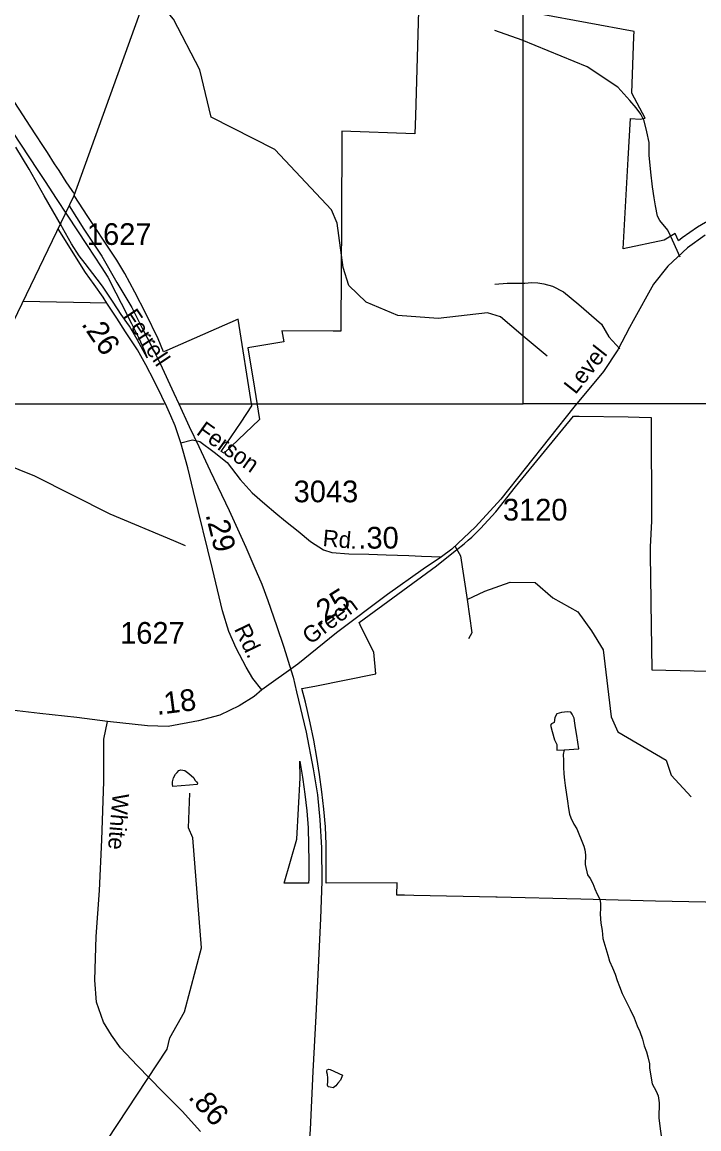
# Model space of a CAD drawing. Extents: x 2001466 to 2224147, y 644118 to 847247.
# Drawn here: x 2021505 to 2025404, y 741433 to 747806 of the extents above; entities that cross this region are included whole.
import ezdxf

# ---------------------------------------------------------------- set-up
doc = ezdxf.new("R2010")
doc.units = 0
for name, color, linetype in [('Exist Boundary Political City Limit New', 7, 'Continuous'), ('Exist Boundary Political CountyLine', 7, 'Continuous'), ('Exist Hydrographic Misc Water Feature', 7, 'Continuous'), ('Exist Railroad Mainline', 7, 'Continuous'), ('Exist Road Non-System Type 51', 7, 'Continuous'), ('Exist Road Secondary Mileage Hundredths English Label', 7, 'Continuous'), ('Exist Road Secondary Type 51 Attributed', 7, 'Continuous'), ('Exist Road Secondary Type 51 Label', 7, 'Continuous'), ('Exist Road Secondary Type 51 Number Label', 7, 'Continuous'), ('Map Preparation Boundary City Limit Buffer Line', 7, 'Continuous'), ('Map Preparation Inset Cut Line', 7, 'Continuous')]:
    doc.layers.add(name, color=color, linetype=linetype)

msp = doc.modelspace()

# ---------------------------------------------------------------- linework, layer by layer
at = {"layer": 'Exist Boundary Political City Limit New'}
for points in [[(2023790.1, 747940.6), (2023770.8, 747265.1), (2023767.2, 747163.1), (2023346.9, 747177.2), (2023344.8, 746646.2), (2023343.8, 746384.1), (2023342.4, 746026.6), (2023297.4, 746026.8), (2023002, 746028.8), (2023012.2, 745964.1), (2022806.2, 745931.1), (2022843.5, 745698.1), (2022872.4, 745518.4), (2022669.5, 745323.6), (2022653, 745332.9), (2022766.5, 745502.1), (2022829.2, 745595.8), (2022749.9, 746095.7), (2022339.9, 745914.9), (2022319.1, 745907.2), (2022288.4, 745982.6), (2022218.8, 746127.8), (2022154.5, 746251.1), (2022097.6, 746358.7), (2022080, 746387.9), (2022051.5, 746435), (2022025, 746474.4), (2021884.9, 746685.9), (2021805.5, 746807.8), (2021806.4, 746818), (2021802.5, 746823.5), (2021798.2, 746829.6), (2021793.5, 746836.4), (2021760, 746886.7), (2021717.9, 746951.4), (2021692.6, 746990.5), (2021651.4, 747054.2), (2021621.5, 747100.1), (2021588.8, 747150.4), (2021551.8, 747207.1), (2021509.5, 747271.9), (2021463.8, 747342)], [(2025806.9, 746774.3), (2025744.5, 746759.9), (2025616.1, 746726.9), (2025590.5, 746718.4), (2025540.1, 746699.2), (2025490.9, 746677.2), (2025442.9, 746652.6), (2025396.4, 746625.2), (2025351.5, 746595.2), (2025308.4, 746562.9), (2025287.5, 746545.8), (2025267.9, 746588.4), (2025204.4, 746549.2), (2024968, 746499.7), (2024997, 747018), (2025010, 747250), (2025065.4, 747247.3), (2025095, 747252.2), (2025018.1, 747395.8), (2025030.1, 747723.8), (2025031.2, 747752.1), (2024489.8, 747851.9)], [(2021351, 747321.2), (2021596.4, 746951), (2021637.9, 746887.4), (2021701.8, 746789.6), (2021764.6, 746694.3), (2021879.9, 746519.5), (2021961.4, 746396.8), (2021998.6, 746336.8), (2022045.9, 746247.1), (2022076.8, 746186.4), (2022136.2, 746071), (2022181.9, 745977.2), (2022206.9, 745920.9)], [(2022206.9, 745920.9), (2022226, 745872.8), (2022168, 745978.4), (2022123.1, 746054.4), (2022109.1, 746075.6), (2022076, 746122.8), (2022029.2, 746192.5), (2021968.2, 746284.5), (2021937, 746324.9), (2021868.9, 746415.9), (2021834.6, 746459.1), (2021790.2, 746529.2), (2021738.1, 746621.1), (2021731.5, 746632.8), (2021631.8, 746804.6), (2021545.8, 746958.1), (2021470.1, 747084.7)], [(2025729.9, 742732.1), (2025153.8, 742743.8), (2024724.2, 742755), (2024242, 742766.8), (2024235.9, 742766.9), (2024234, 742767), (2023761.5, 742777.3), (2023708.1, 742778.5), (2023664.4, 742779.4), (2023665.6, 742848.6), (2023256.1, 742848.1), (2023257, 742908.1), (2023257.1, 742970.4), (2023256.1, 743070.8), (2023252.4, 743171.6), (2023244.5, 743272.9), (2023232.8, 743373.1), (2023219, 743473.2), (2023202.8, 743572.1), (2023185.6, 743671.4), (2023165.8, 743771.1), (2023138.1, 743889.2), (2023117, 743968.1), (2023190.8, 743982.7), (2023543.4, 744052.9), (2023530.8, 744177.3), (2023459, 744322.4), (2023446.4, 744348), (2023893.5, 744674.8), (2023981, 744746.3), (2024007.6, 744766.3), (2024052.4, 744801.4), (2024075.2, 744822.1), (2024096.9, 744840.1), (2024119.9, 744862.8), (2024145.6, 744889.3), (2024234.5, 744985.7), (2024347.1, 745130.2), (2024681.2, 745537.4), (2024714.8, 745536.9), (2024996.9, 745532), (2025059.4, 745530.9), (2025130.2, 745529.7), (2025130.8, 744932.6), (2025123.1, 744784.1), (2025123.2, 744736.2), (2025127.1, 744476.6), (2025127.2, 744461.3), (2025133, 744076.4), (2025540.9, 744066.6)], [(2023156.1, 742847.9), (2023015, 742847.6), (2023088.2, 743101.3), (2023107.4, 743454.8), (2023105, 743550.8), (2023120.1, 743458.3), (2023122, 743444.8), (2023133.6, 743360.5), (2023145, 743263.2), (2023152.5, 743165.9), (2023156.2, 743068.4), (2023157.1, 742970), (2023156.8, 742907.4), (2023156.5, 742871.5), (2023156.1, 742847.9)]]:
    msp.add_lwpolyline(points, dxfattribs=at)
at = {"layer": 'Exist Boundary Political CountyLine'}
msp.add_lwpolyline([(2006817.6, 695750.4), (2007499.4, 697710.6), (2010412.6, 706844.6), (2011918.3, 711705.5), (2013748.8, 717730), (2014941.8, 722041.3), (2015284.7, 723238.9), (2015749.8, 724659.3), (2016152.8, 726117.8), (2016501.7, 727373.6), (2016860.6, 728619.5), (2017411.9, 730567.4), (2017756.8, 731851.4), (2018083.6, 732956.8), (2018350.2, 733869.6), (2018833.4, 735584.8), (2018918.2, 735898.3), (2019734.3, 740137.7), (2020502.6, 744108.1), (2021805.5, 746807.9), (2022821.6, 749625), (2023527, 751602.5)], dxfattribs=at)
at = {"layer": 'Exist Hydrographic Misc Water Feature'}
for p, q in [((2024529.3, 745882.6), (2024392.3, 745998.2)), ((2022446.3, 744789.9), (2022378.7, 744818.5))]:
    msp.add_line(p, q, dxfattribs=at)
for points in [[(2024392.3, 745998.2), (2024262.3, 746107.9), (2024187.2, 746132.4), (2023903.2, 746098.8), (2023670.3, 746116.8), (2023487.4, 746192.7), (2023387.3, 746289.9), (2023354.3, 746392.2), (2023320.3, 746648.9), (2023287.2, 746725), (2022961.2, 747072.9), (2022595.4, 747257.5), (2022528.4, 747531.2), (2022378.3, 747823.1), (2022233.9, 747995.7)], [(2022378.7, 744818.5), (2022013.3, 744972.7), (2021579.4, 745191.5), (2021115.4, 745377.9)], [(2024629.1, 743615.7), (2024713.2, 743621.4), (2024701.3, 743697.1), (2024693.1, 743741.6), (2024689.2, 743769.6), (2024685.3, 743797.6), (2024675, 743821.6), (2024667, 743833.2), (2024647.2, 743833.7), (2024613.1, 743829.4), (2024585, 743823.4), (2024575, 743801.5), (2024571.1, 743773.6), (2024555.1, 743765), (2024549.1, 743757.7), (2024559.2, 743721.4), (2024573.1, 743673.5), (2024585.2, 743645.4), (2024585.2, 743621.6), (2024585.2, 743613.4), (2024629.1, 743615.7)], [(2024629.1, 743615.7), (2024623.2, 743588), (2024623.4, 743554.4), (2024623.6, 743515.8), (2024625.8, 743478), (2024629.9, 743440.2), (2024634.2, 743409.8), (2024647, 743320.2), (2024653.3, 743278.1), (2024659.5, 743244.4), (2024667.5, 743224.5), (2024683.9, 743188.2), (2024700.3, 743160.7), (2024712.4, 743130.9), (2024726.7, 743098.7), (2024740.9, 743060.7), (2024747, 743039.2), (2024751.1, 743011.2), (2024749.7, 742954.7), (2024762.2, 742895.3), (2024778.4, 742875.3), (2024792.5, 742845.5), (2024804.6, 742814.9), (2024819, 742783.4), (2024833.1, 742755.3), (2024837.2, 742731.4), (2024837.6, 742703.5), (2024836, 742669.1), (2024840.1, 742617.3), (2024846.5, 742575.4), (2024851, 742529.3), (2024879.5, 742433.6), (2024889.7, 742398.1), (2024906.1, 742360), (2024922.3, 742324.4), (2024932.6, 742286.4), (2024946.9, 742252.5), (2024963.1, 742212), (2024987.5, 742162.3), (2025007.8, 742120.9), (2025032.2, 742072.8), (2025048.6, 742026.5), (2025064.8, 741993.4), (2025079.2, 741948.8), (2025089.5, 741910.8), (2025101.8, 741877), (2025110, 741847.3), (2025120.2, 741807.7), (2025120.2, 741781.4), (2025135, 741691.7), (2025157.3, 741649.4), (2025169.4, 741623.8), (2025175.8, 741583.5), (2025174.3, 741495.7), (2025178.9, 741448), (2025189.3, 741378.1)], [(2022470.1, 743412.2), (2022374.2, 743405.1), (2022372.1, 743417.4), (2022371.9, 743431.3), (2022378.1, 743455), (2022389.9, 743475.3), (2022397.7, 743485), (2022408, 743497.1), (2022419.9, 743500.9), (2022442, 743497.2), (2022465.8, 743479.5), (2022493.9, 743455.1), (2022499.9, 743441), (2022509.9, 743431), (2022516.1, 743423.5), (2022514.2, 743415.4), (2022470.1, 743412.2)], [(2020472.9, 740711.9), (2020774.3, 740824.3), (2020999.3, 740996.9), (2021282.3, 741099.4), (2021782.4, 741164.6), (2021940.3, 741282.9), (2022340.3, 741891.6), (2022356.3, 741956.9), (2022440.4, 742106), (2022539.4, 742474.8), (2022489.4, 743109.1), (2022464.4, 743165.3), (2022472.4, 743365.4)], [(2023350.4, 741742.1), (2023338.7, 741713.6), (2023324.6, 741695.9), (2023312.5, 741679.7), (2023296.5, 741669.4), (2023280.5, 741673.8), (2023268.6, 741675.7), (2023264.5, 741684), (2023266.5, 741705.3), (2023266.5, 741725.8), (2023264.5, 741745.5), (2023260.4, 741759.6), (2023260.4, 741765.3), (2023262.6, 741771.8), (2023272.5, 741777.4), (2023280.5, 741775.6), (2023350.4, 741742.1)]]:
    msp.add_lwpolyline(points, dxfattribs=at)
at = {"layer": 'Exist Railroad Mainline'}
for points in [[(2021776.7, 746748.1), (2021860.8, 746614.4), (2021964.4, 746458.3), (2022050.1, 746305.9), (2022137.5, 746161.9), (2022197.3, 746043.7), (2022251, 745939.6), (2022300.8, 745839.6), (2022380.3, 745669.3), (2022408.3, 745607.9), (2022468, 745477.1), (2022522.5, 745361.9), (2022589.1, 745221), (2022698.7, 744992.8), (2022794.2, 744782.6), (2022839.8, 744674.5), (2022885.6, 744568.5), (2022921.3, 744474.4), (2022971, 744330.4), (2023012.6, 744206.3), (2023055.2, 744069.5)], [(2023055.2, 744069.5), (2023066.1, 744034.2), (2023086, 743950.2), (2023141.5, 743718), (2023182.9, 743505.9), (2023206.5, 743356), (2023220.1, 743212), (2023229.7, 743051.9), (2023231.3, 742858.1), (2023224.7, 742644.2), (2023210, 742362.3), (2023197.3, 742084.5), (2023180.5, 741762.6), (2023165.7, 741428.7), (2023147.1, 741212.9), (2023126.6, 741035.1), (2023096.2, 740825.3), (2023045.3, 740521.5), (2023012.9, 740373.5), (2023004.7, 740345.6)]]:
    msp.add_lwpolyline(points, dxfattribs=at)
at = {"layer": 'Exist Road Non-System Type 51'}
for p, q in [((2024386.1, 747701), (2024229.6, 747756.5)), ((2021994.2, 746188), (2021511.1, 746197.7))]:
    msp.add_line(p, q, dxfattribs=at)
for points in [[(2025297.2, 746452.9), (2025251.4, 746550.3), (2025224.5, 746607.5), (2025178.8, 746663), (2025165.8, 746689.1), (2025155.2, 746748.4), (2025147.3, 746794.3), (2025137.4, 746856.4), (2025127.8, 746942.4), (2025118, 747040.4), (2025118.2, 747112.4), (2025104.3, 747174.5), (2025088.6, 747236.4), (2025070.6, 747276.6), (2025042.7, 747312.5), (2025006.8, 747354.7), (2024937.7, 747430.5), (2024761.3, 747547.6), (2024386.1, 747701)], [(2024228.4, 746296.5), (2024299.3, 746302.6), (2024361.1, 746302.6), (2024401.8, 746302.6), (2024439.5, 746305.6)], [(2024439.5, 746305.6), (2024475.7, 746304.1), (2024511.9, 746298), (2024560.2, 746286), (2024624.2, 746253.4), (2024712.5, 746178.8), (2024843.7, 746067.1), (2024886, 745993.2), (2024948.8, 745924.4)], [(2023999.5, 744786.4), (2024030.1, 744732.8), (2024069.1, 744481.9), (2024096.1, 744289.7), (2024076.9, 744253.9)], [(2024069.1, 744481.9), (2024170.4, 744529.1), (2024316.2, 744581.4), (2024461.9, 744578.1), (2024563.7, 744490), (2024706.7, 744410.2), (2024786.5, 744300.1), (2024852.5, 744190.6), (2024899.3, 743804.6), (2024937.7, 743718.3), (2025215.8, 743555.2), (2025244.5, 743468.9), (2025359.6, 743344.2)]]:
    msp.add_lwpolyline(points, dxfattribs=at)
at = {"layer": 'Exist Road Secondary Type 51 Attributed'}
for points in [[(2022418.8, 745382.8), (2022387.4, 745480.1), (2022362.2, 745539.4), (2022340, 745590.5), (2022311.1, 745650.5), (2022266.2, 745740.4), (2022218.4, 745831.5), (2022169.6, 745918.1), (2022101.9, 746021.4), (2022051.9, 746100.3), (2021994.2, 746188), (2021973.1, 746222.4), (2021919.8, 746295.8), (2021869.9, 746363.5), (2021712.3, 746614.6)], [(2025441.3, 746578.2), (2025339.3, 746506.9), (2025225.2, 746401.3), (2025142.5, 746297.1), (2025025.5, 746085.9), (2025004.1, 746047.3), (2024937.1, 745918.9), (2024854.2, 745794.7), (2024683.2, 745589.2), (2024262.9, 745058.8), (2024118.3, 744899.8), (2023981.7, 744771.4), (2023921.1, 744726.6)], [(2022418.8, 745382.8), (2022486.5, 745400.6), (2022530.1, 745390.1), (2022611, 745329.4), (2022686.7, 745270.5), (2022760.9, 745171.1), (2022831.6, 745095.2), (2022904, 745031.2), (2022967.2, 744977.3), (2023022.7, 744931.8), (2023095.1, 744874.5), (2023167.6, 744815.5), (2023241.7, 744766.7), (2023288.8, 744751.5), (2023388.2, 744743.1), (2023501.9, 744741.4), (2023602.9, 744738), (2023732.6, 744734.6), (2023806.7, 744729.6), (2023921.1, 744726.6)], [(2022887.2, 743961.2), (2022835, 744026.9), (2022796.2, 744091), (2022739, 744200.5), (2022696.9, 744296.5), (2022659.8, 744416.2), (2022602.5, 744657.1), (2022493.1, 745102), (2022459.9, 745239.5), (2022418.8, 745382.8)], [(2023921.1, 744726.6), (2023816, 744655.4), (2023610.5, 744510.5), (2023317.5, 744289.8), (2023094.3, 744109.5), (2022887.2, 743961.2)], [(2021996.5, 743778.7), (2021821.1, 743801.2), (2021607.6, 743823.9), (2021344.3, 743856.1), (2021068.8, 743904.3), (2020740.6, 743994.4), (2020568.4, 744034.7), (2020490.7, 744047.1)], [(2022887.2, 743961.2), (2022841.7, 743922.5), (2022755.8, 743868.5), (2022644.1, 743814.1), (2022521.8, 743781.9), (2022346.4, 743749.7), (2022227.4, 743754.5), (2021996.5, 743778.7)], [(2022533.5, 741417.7), (2022428.1, 741534.4), (2022313.9, 741647.1), (2022169, 741796.9), (2022072.1, 741899.9), (2022020.6, 741973.2), (2021974.7, 742047.3), (2021934.5, 742163.2), (2021924.9, 742288.8), (2021932.5, 742540), (2021951, 742804.9), (2021964.3, 743097.1), (2021975.5, 743432.1), (2021975.9, 743677.6), (2021996.5, 743778.7)]]:
    msp.add_lwpolyline(points, dxfattribs=at)
at = {"layer": 'Map Preparation Boundary City Limit Buffer Line'}
for points in [[(2023790.1, 747940.6), (2023770.8, 747265.1), (2023767.2, 747163.1), (2023346.9, 747177.2), (2023344.8, 746646.2), (2023343.8, 746384.1), (2023342.4, 746026.6), (2023297.4, 746026.8), (2023002, 746028.8), (2023012.2, 745964.1), (2022806.2, 745931.1), (2022843.5, 745698.1), (2022872.4, 745518.4), (2022669.5, 745323.6), (2022653, 745332.9), (2022766.5, 745502.1), (2022829.2, 745595.8), (2022749.9, 746095.7), (2022339.9, 745914.9), (2022319.1, 745907.2), (2022288.4, 745982.6), (2022218.8, 746127.8), (2022154.5, 746251.1), (2022097.6, 746358.7), (2022080, 746387.9), (2022051.5, 746435), (2022025, 746474.4), (2021884.9, 746685.9), (2021805.5, 746807.8), (2021806.4, 746818), (2021802.5, 746823.5), (2021798.2, 746829.6), (2021793.5, 746836.4), (2021760, 746886.7), (2021717.9, 746951.4), (2021692.6, 746990.5), (2021651.4, 747054.2), (2021621.5, 747100.1), (2021588.8, 747150.4), (2021551.8, 747207.1), (2021509.5, 747271.9), (2021463.8, 747342)], [(2025806.9, 746774.3), (2025744.5, 746759.9), (2025616.1, 746726.9), (2025590.5, 746718.4), (2025540.1, 746699.2), (2025490.9, 746677.2), (2025442.9, 746652.6), (2025396.4, 746625.2), (2025351.5, 746595.2), (2025308.4, 746562.9), (2025287.5, 746545.8), (2025267.9, 746588.4), (2025204.4, 746549.2), (2024968, 746499.7), (2024997, 747018), (2025010, 747250), (2025065.4, 747247.3), (2025095, 747252.2), (2025018.1, 747395.8), (2025030.1, 747723.8), (2025031.2, 747752.1), (2024489.8, 747851.9)], [(2021351, 747321.2), (2021596.4, 746951), (2021637.9, 746887.4), (2021701.8, 746789.6), (2021764.6, 746694.3), (2021879.9, 746519.5), (2021961.4, 746396.8), (2021998.6, 746336.8), (2022045.9, 746247.1), (2022076.8, 746186.4), (2022136.2, 746071), (2022181.9, 745977.2), (2022206.9, 745920.9)], [(2022206.9, 745920.9), (2022226, 745872.8), (2022168, 745978.4), (2022123.1, 746054.4), (2022109.1, 746075.6), (2022076, 746122.8), (2022029.2, 746192.5), (2021968.2, 746284.5), (2021937, 746324.9), (2021868.9, 746415.9), (2021834.6, 746459.1), (2021790.2, 746529.2), (2021738.1, 746621.1), (2021731.5, 746632.8), (2021631.8, 746804.6), (2021545.8, 746958.1), (2021470.1, 747084.7)], [(2025729.9, 742732.1), (2025153.8, 742743.8), (2024724.2, 742755), (2024242, 742766.8), (2024235.9, 742766.9), (2024234, 742767), (2023761.5, 742777.3), (2023708.1, 742778.5), (2023664.4, 742779.4), (2023665.6, 742848.6), (2023256.1, 742848.1), (2023257, 742908.1), (2023257.1, 742970.4), (2023256.1, 743070.8), (2023252.4, 743171.6), (2023244.5, 743272.9), (2023232.8, 743373.1), (2023219, 743473.2), (2023202.8, 743572.1), (2023185.6, 743671.4), (2023165.8, 743771.1), (2023138.1, 743889.2), (2023117, 743968.1), (2023190.8, 743982.7), (2023543.4, 744052.9), (2023530.8, 744177.3), (2023459, 744322.4), (2023446.4, 744348), (2023893.5, 744674.8), (2023981, 744746.3), (2024007.6, 744766.3), (2024052.4, 744801.4), (2024075.2, 744822.1), (2024096.9, 744840.1), (2024119.9, 744862.8), (2024145.6, 744889.3), (2024234.5, 744985.7), (2024347.1, 745130.2), (2024681.2, 745537.4), (2024714.8, 745536.9), (2024996.9, 745532), (2025059.4, 745530.9), (2025130.2, 745529.7), (2025130.8, 744932.6), (2025123.1, 744784.1), (2025123.2, 744736.2), (2025127.1, 744476.6), (2025127.2, 744461.3), (2025133, 744076.4), (2025540.9, 744066.6)], [(2023156.1, 742847.9), (2023015, 742847.6), (2023088.2, 743101.3), (2023107.4, 743454.8), (2023105, 743550.8), (2023120.1, 743458.3), (2023122, 743444.8), (2023133.6, 743360.5), (2023145, 743263.2), (2023152.5, 743165.9), (2023156.2, 743068.4), (2023157.1, 742970), (2023156.8, 742907.4), (2023156.5, 742871.5), (2023156.1, 742847.9)]]:
    msp.add_lwpolyline(points, dxfattribs=at)
at = {"layer": 'Map Preparation Inset Cut Line'}
for p, q in [((2021250.9, 745607.9), (2022323, 745607.9)), ((2022408.3, 745607.9), (2022408.3, 745607.9)), ((2022408.3, 745607.9), (2024392.3, 745607.9)), ((2024720.1, 745607.9), (2024392.3, 745607.9)), ((2026709.6, 745607.9), (2024720.1, 745607.9))]:
    msp.add_line(p, q, dxfattribs=at)
msp.add_lwpolyline([(2024392.3, 745607.9), (2024392.3, 789325), (2056414.4, 789325)], dxfattribs=at)

# ---------------------------------------------------------------- texts
at = {"layer": 'Exist Road Secondary Mileage Hundredths English Label'}
for s, rotation, p in [('.26', 304.37982, (2021843.5, 746067.1)), ('.29', 284.03143, (2022561.4, 744969.7)), ('.30', 0.14629, (2023442.8, 744773.9)), ('.25', 32.06258, (2023210.3, 744324.8)), ('.18', 7.30513, (2022283.4, 743815.8)), ('.86', 311.62182, (2022458.3, 741613))]:
    msp.add_text(s, height=125, rotation=rotation, dxfattribs=at).set_placement(p)
at = {"layer": 'Exist Road Secondary Type 51 Label'}
for s, rotation, p in [('Ferrell', 303.81373, (2022083.5, 746113.7)), ('Level', 51.69159, (2024693.3, 745657.3)), ('Ferson', 324.59544, (2022503.8, 745435.6)), ('Rd.', 354.80364, (2023234.4, 744789.4)), ('Green', 36.76963, (2023165, 744218.4)), ('Rd.', 295.63311, (2022724.9, 744311.9)), ('White', 265.11638, (2022027.7, 743367.8))]:
    msp.add_text(s, height=95, rotation=rotation, dxfattribs=at).set_placement(p)
at = {"layer": 'Exist Road Secondary Type 51 Number Label'}
for s, p in [('1627', (2021878.8, 746522.7)), ('3043', (2023069.7, 745040.9)), ('3120', (2024275.4, 744935.7)), ('1627', (2022070.1, 744226.3))]:
    msp.add_text(s, height=125, dxfattribs=at).set_placement(p)

doc.saveas('drawing.dxf')
